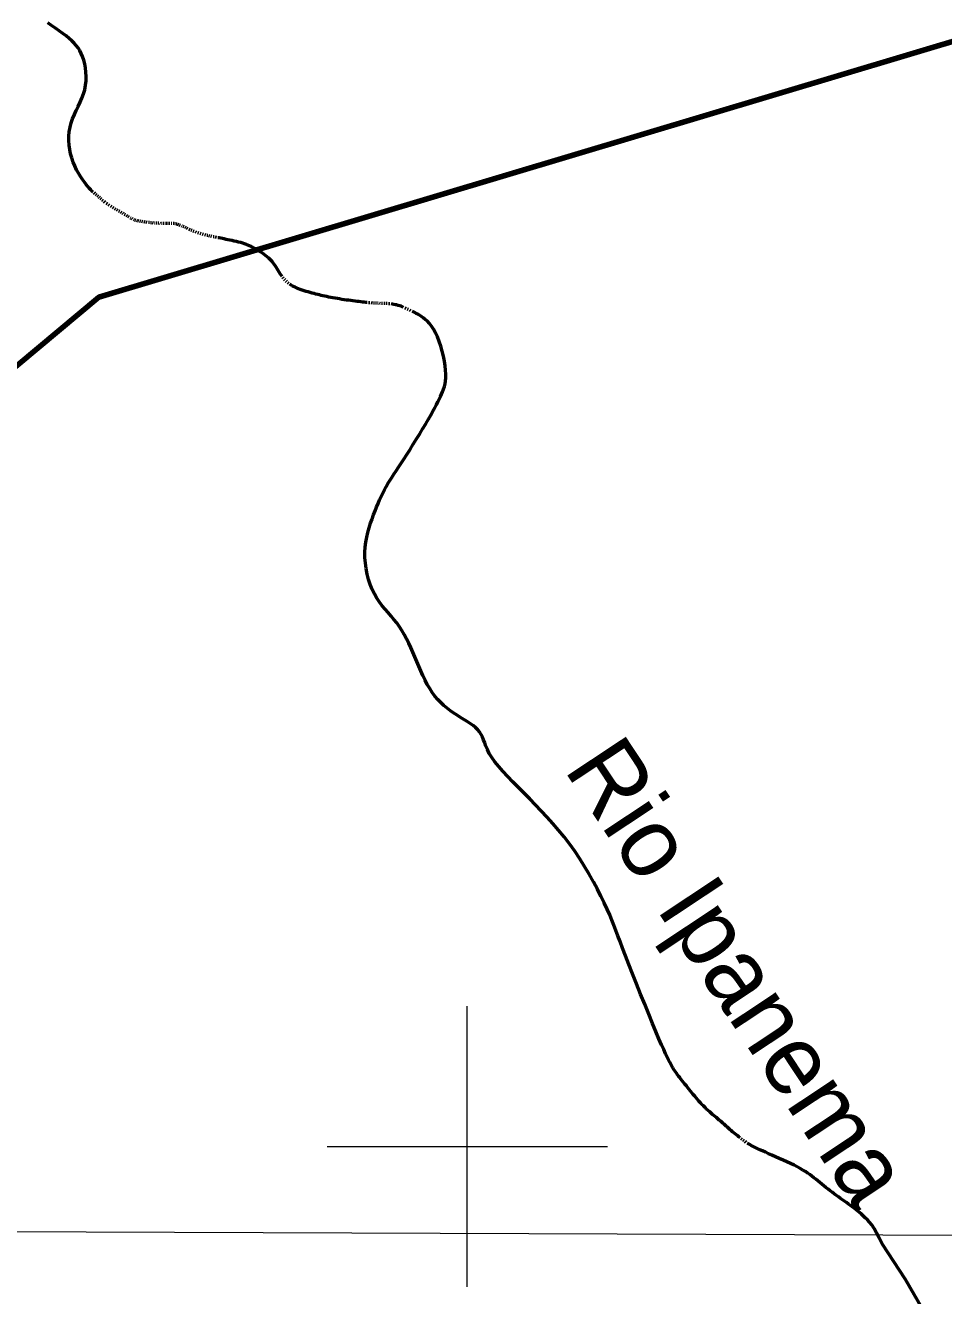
# Model space of a CAD drawing. Extents: x 553962 to 842807, y 8883888 to 9032388.
# Drawn here: x 696848 to 703398, y 8948937 to 8957994 of the extents above; entities that cross this region are included whole.
import ezdxf
from ezdxf.enums import TextEntityAlignment as Align

# ---------------------------------------------------------------- set-up
doc = ezdxf.new("R2010")
doc.units = 0
doc.header["$LTSCALE"] = 200
for name, color, linetype, lineweight in [('1', 7, 'Continuous', 13), ('2', 7, 'Continuous', 13), ('24', 7, 'Continuous', 25), ('9', 7, 'Continuous', 90)]:
    doc.layers.add(name, color=color, linetype=linetype, lineweight=lineweight)
doc.layers.add('49', color=7, linetype='Continuous')

msp = doc.modelspace()

# ---------------------------------------------------------------- linework, layer by layer
at = {"layer": '1'}
msp.add_line((565315.3, 8949866.8), (791497.7, 8949052.2), dxfattribs=at)
at = {"layer": '2'}
for p, q in [((700000, 8949000), (700000, 8951000)), ((699000, 8950000), (701000, 8950000))]:
    msp.add_line(p, q, dxfattribs=at)
at = {"layer": '24', "lineweight": 53}
for p, q in [((697345.6, 8956794), (697338.8, 8956799.6)), ((697357.8, 8956783.8), (697351.9, 8956788.8)), ((697368.8, 8956774), (697363.4, 8956778.9)), ((697379.5, 8956764.3), (697374.1, 8956769.2)), ((697390.7, 8956754.3), (697385, 8956759.3)), ((697403.4, 8956743.6), (697396.8, 8956749)), ((697417.8, 8956732.3), (697410.4, 8956738)), ((697433.1, 8956720.9), (697425.3, 8956726.6)), ((697448.8, 8956709.9), (697441, 8956715.3)), ((697464.3, 8956699.8), (697456.7, 8956704.7)), ((697479.3, 8956690.6), (697471.9, 8956695)), ((697493.9, 8956682.1), (697486.7, 8956686.2)), ((697508.1, 8956674), (697501, 8956678)), ((697521.9, 8956666.1), (697515, 8956670)), ((697535.6, 8956658.2), (697528.8, 8956662.1)), ((697549, 8956650.2), (697542.3, 8956654.2)), ((697562.3, 8956642.3), (697555.7, 8956646.3)), ((697575.7, 8956634.4), (697569, 8956638.4)), ((697588.8, 8956626.7), (697582.3, 8956630.5)), ((697601.5, 8956619.5), (697595.2, 8956623)), ((697613.6, 8956613.2), (697607.7, 8956616.2)), ((697624.7, 8956608.1), (697619.3, 8956610.5)), ((697635.2, 8956604.2), (697630, 8956606)), ((697645.8, 8956601.1), (697640.4, 8956602.6)), ((697657.3, 8956598.6), (697651.4, 8956599.8)), ((697670.7, 8956596.3), (697663.7, 8956597.5)), ((697685.8, 8956594), (697678.1, 8956595.1)), ((697701.9, 8956591.7), (697693.8, 8956592.8)), ((697718.2, 8956589.7), (697710.1, 8956590.7)), ((697733.7, 8956587.9), (697726.1, 8956588.8)), ((697748.3, 8956586.4), (697741.1, 8956587.1)), ((697762.1, 8956585.1), (697755.3, 8956585.7)), ((697775.3, 8956584.2), (697768.8, 8956584.6)), ((697788.1, 8956583.5), (697781.8, 8956583.8)), ((697800.7, 8956583.1), (697794.4, 8956583.3)), ((697812.9, 8956582.8), (697806.8, 8956582.9)), ((697824.9, 8956582.7), (697818.9, 8956582.8)), ((697836.6, 8956582.6), (697830.8, 8956582.7)), ((697848, 8956582.5), (697842.3, 8956582.6)), ((697859, 8956582.4), (697853.5, 8956582.5)), ((697869.5, 8956582.3), (697864.3, 8956582.4)), ((697879.6, 8956582.2), (697874.6, 8956582.3)), ((697894, 8956581.8), (697889.2, 8956582)), ((697908.8, 8956580.5), (697903.7, 8956581.1)), ((697919.3, 8956578.7), (697914, 8956579.7)), ((697930.7, 8956576.1), (697924.9, 8956577.5)), ((697942.6, 8956572.7), (697936.6, 8956574.5)), ((697955, 8956568.4), (697948.8, 8956570.6)), ((697967.8, 8956563.3), (697961.4, 8956565.9)), ((697980.9, 8956557.4), (697974.3, 8956560.4)), ((697994.3, 8956551), (697987.6, 8956554.3)), ((698008.2, 8956544.3), (698001.2, 8956547.7)), ((698022.7, 8956537.6), (698015.4, 8956541)), ((698037.7, 8956530.8), (698030.1, 8956534.2)), ((698053.2, 8956524.3), (698045.4, 8956527.5)), ((698069.3, 8956518.1), (698061.2, 8956521.1)), ((698086, 8956512.4), (698077.6, 8956515.2)), ((698102.9, 8956507.2), (698094.4, 8956509.7)), ((698119.7, 8956502.6), (698111.4, 8956504.8)), ((698135.9, 8956498.6), (698127.9, 8956500.5)), ((698150.9, 8956495.1), (698143.5, 8956496.8)), ((698165.1, 8956492.1), (698158, 8956493.5)), ((698179.3, 8956489.1), (698172.1, 8956490.6)), ((698194.5, 8956486.1), (698186.7, 8956487.6)), ((698211.8, 8956482.6), (698202.9, 8956484.4)), ((698231.6, 8956478.5), (698221.4, 8956480.6)), ((698690.6, 8956189.2), (698684.8, 8956196.3)), ((698702.1, 8956176.5), (698696.3, 8956182.6)), ((698714.2, 8956165.1), (698708, 8956170.8)), ((698727.8, 8956153.9), (698720.8, 8956159.5)), ((699306.4, 8956015.8), (699297.1, 8956016.8)), ((699323.6, 8956014.3), (699315.3, 8956015)), ((699338.8, 8956013.3), (699331.4, 8956013.7)), ((699352.6, 8956012.7), (699345.9, 8956013)), ((699365.2, 8956012.5), (699359, 8956012.6)), ((699377.1, 8956012.3), (699371.2, 8956012.4)), ((699388.8, 8956012.2), (699382.9, 8956012.3)), ((699400.9, 8956012), (699394.7, 8956012.1)), ((699414.3, 8956011.4), (699407.4, 8956011.7)), ((699429.8, 8956010.4), (699421.8, 8956011)), ((699447.7, 8956008.8), (699438.5, 8956009.7)), ((699564.3, 8955975.6), (699555.5, 8955979.7)), ((699581.7, 8955967.5), (699573.1, 8955971.5)), ((699599, 8955959.6), (699590.3, 8955963.6)), ((701961.4, 8950050), (701954.2, 8950055.7)), ((701974.9, 8950039.7), (701968.2, 8950044.7)), ((701989, 8950029.7), (701981.8, 8950034.7))]:
    msp.add_line(p, q, dxfattribs=at)
for points in [[(697236.7, 8957815.1), (697224.9, 8957833.8), (697211.5, 8957851.4), (697196.4, 8957868.2), (697179.4, 8957884.7), (697160.2, 8957901.4), (697138.7, 8957918.7), (697114.9, 8957936.9), (697089.2, 8957955.7), (697062.3, 8957974.8), (697034.9, 8957993.6), (697007.6, 8958011.9)], [(697331.3, 8956805.9), (697323.2, 8956813.3), (697314.3, 8956822.1), (697304.5, 8956832.4), (697293.7, 8956844.7), (697281.9, 8956859.2), (697269, 8956876.1), (697255.3, 8956895.4), (697241.2, 8956916.7), (697227.2, 8956940), (697213.5, 8956965.1), (697200.6, 8956991.7), (697188.9, 8957019.6), (697178.8, 8957048.7), (697170.6, 8957078.7), (697164.4, 8957109.5), (697160.3, 8957140.9), (697158.5, 8957172.5), (697159, 8957204.3), (697161.8, 8957236), (697167.1, 8957267.4), (697175, 8957298.3), (697185.4, 8957328.5), (697197.7, 8957358.2), (697211.2, 8957387.5), (697225.2, 8957416.7), (697239.1, 8957446), (697252, 8957475.4), (697263.2, 8957505.3), (697272.1, 8957535.8), (697278.2, 8957567), (697281.4, 8957598.5), (697282.1, 8957630), (697280.5, 8957661.1), (697276.8, 8957691.2), (697271.4, 8957720), (697264.5, 8957747.1), (697256.3, 8957772.1), (697247.1, 8957794.6), (697236.7, 8957815.1)], [(698678.9, 8956204.2), (698672.8, 8956212.9), (698666.4, 8956222.7), (698659.6, 8956233.6), (698652.4, 8956245.5), (698644.6, 8956258), (698636.4, 8956270.9), (698627.6, 8956284.1), (698618.2, 8956297.2), (698608.1, 8956309.9), (698597.4, 8956322.1), (698586.1, 8956333.4), (698574.2, 8956344.1), (698561.9, 8956353.9), (698549.4, 8956363.1), (698536.9, 8956371.7), (698524.5, 8956379.7), (698512.4, 8956387.2), (698500.7, 8956394.2), (698489.7, 8956400.8), (698479, 8956406.9), (698468.5, 8956412.8), (698458.1, 8956418.2), (698447.4, 8956423.4), (698436.3, 8956428.3), (698424.5, 8956432.9), (698412, 8956437.3), (698398.4, 8956441.5), (698384.1, 8956445.5), (698369.1, 8956449.3), (698353.8, 8956452.9), (698338.3, 8956456.4), (698322.9, 8956459.7), (698307.9, 8956462.8), (698293.3, 8956465.8), (698279.5, 8956468.6), (698266.5, 8956471.3), (698254.2, 8956473.8), (698242.5, 8956476.2), (698231.6, 8956478.5)], [(698752.2, 8956137.3), (698743.4, 8956142.8), (698735.2, 8956148.3)], [(699287.1, 8956017.8), (699276.6, 8956019), (699265.5, 8956020.3), (699253.7, 8956021.7), (699241.2, 8956023.2), (699228.1, 8956024.7), (699214.3, 8956026.3), (699200, 8956028.1), (699185.2, 8956029.9), (699170, 8956031.8), (699154.4, 8956033.8), (699138.5, 8956036), (699122.5, 8956038.3), (699106.3, 8956040.7), (699090.1, 8956043.3), (699073.9, 8956046), (699057.9, 8956048.7), (699042.2, 8956051.5), (699026.9, 8956054.4), (699012.1, 8956057.3), (698997.8, 8956060.2), (698984.3, 8956063.1), (698971.2, 8956066), (698958.5, 8956069), (698946, 8956072), (698933.6, 8956075.2), (698921, 8956078.5), (698908.1, 8956081.9), (698894.8, 8956085.6), (698880.9, 8956089.4), (698866.6, 8956093.5), (698852.1, 8956097.7), (698837.6, 8956102.1), (698823.2, 8956106.7), (698809.4, 8956111.5), (698796.1, 8956116.4), (698783.7, 8956121.4), (698772.2, 8956126.6), (698761.8, 8956131.9), (698752.2, 8956137.3)], [(699546.5, 8955983.8), (699537.3, 8955987.7), (699527.9, 8955991.4), (699518.3, 8955994.8), (699508.4, 8955997.8), (699498.3, 8956000.5), (699488, 8956002.8), (699477.7, 8956004.7), (699467.5, 8956006.4), (699457.4, 8956007.7)], [(699780.5, 8955289.2), (699791.1, 8955309.7), (699800.6, 8955328.8), (699809.3, 8955347), (699817.2, 8955364.7), (699824.6, 8955382.1), (699831.3, 8955399.8), (699837.2, 8955418.2), (699841.9, 8955437.6), (699845.4, 8955458.6), (699847.4, 8955481.6), (699847.7, 8955507), (699846.2, 8955535.2), (699842.7, 8955566.6), (699837.2, 8955600.3), (699830.1, 8955635.5), (699821.4, 8955671.3), (699811.2, 8955706.8), (699799.9, 8955741.1), (699787.5, 8955773.3), (699774.2, 8955802.5), (699760.2, 8955828), (699745.7, 8955850), (699730.8, 8955868.8), (699715.9, 8955884.8), (699701.2, 8955898.2), (699686.8, 8955909.6), (699673.1, 8955919.3), (699660.1, 8955927.5), (699648.2, 8955934.6), (699637.1, 8955940.8), (699626.8, 8955946.3), (699617.1, 8955951.1), (699607.8, 8955955.6)], [(699278.7, 8954120.9), (699273.4, 8954159.9), (699270.6, 8954198.8), (699270.2, 8954237.1), (699272.4, 8954274.3), (699276.9, 8954310.4), (699283.3, 8954345.4), (699291.3, 8954379.3), (699300.5, 8954412.1), (699310.6, 8954443.7), (699321.3, 8954474.3), (699332.1, 8954503.7), (699342.9, 8954532), (699353.6, 8954559.3), (699364.3, 8954585.6), (699375.2, 8954611), (699386.3, 8954635.6), (699397.6, 8954659.4), (699409.3, 8954682.5), (699421.5, 8954704.9), (699434.3, 8954726.9), (699447.7, 8954748.7), (699461.9, 8954770.9), (699477, 8954793.8), (699493.1, 8954818), (699510.4, 8954843.8), (699528.9, 8954871.7), (699548.8, 8954902.1), (699570.1, 8954935.3), (699592.4, 8954970.7), (699615.3, 8955007.6), (699638.3, 8955045.1), (699661.1, 8955082.6), (699683, 8955119.1), (699703.8, 8955154), (699722.8, 8955186.5), (699739.9, 8955216), (699755.1, 8955242.7), (699768.5, 8955267), (699780.5, 8955289.2)], [(699976.1, 8953045.1), (699952.3, 8953059.7), (699928.3, 8953074.9), (699904.2, 8953090.9), (699880.4, 8953107.7), (699857, 8953125.7), (699834.1, 8953144.9), (699811.8, 8953165.5), (699790.4, 8953187.8), (699769.9, 8953211.7), (699750.6, 8953237.6), (699732.5, 8953265.5), (699715.5, 8953295.1), (699699.4, 8953326.2), (699684.1, 8953358.4), (699669.3, 8953391.4), (699654.9, 8953424.8), (699640.7, 8953458.5), (699626.5, 8953491.9), (699612.2, 8953524.9), (699597.7, 8953557.3), (699582.7, 8953589), (699567.2, 8953619.9), (699551.1, 8953649.9), (699534.2, 8953678.8), (699516.5, 8953706.6), (699497.7, 8953733.1), (699477.8, 8953758.4), (699457.2, 8953782.8), (699436.2, 8953806.9), (699415.1, 8953831.2), (699394.3, 8953856.1), (699374.3, 8953882.2), (699355.3, 8953910.1), (699337.8, 8953940.1), (699322, 8953972.8), (699308, 8954007.6), (699296.1, 8954044.2), (699286.3, 8954082.2), (699278.7, 8954120.9)], [(701016.4, 8951651.8), (700998.5, 8951692.1), (700977.8, 8951736.6), (700954.4, 8951784.7), (700928.4, 8951835.6), (700900.1, 8951888.6), (700869.6, 8951943), (700837.1, 8951997.8), (700802.8, 8952052.4), (700766.9, 8952105.9), (700729.6, 8952157.8), (700691, 8952207.9), (700651.4, 8952256.4), (700611, 8952303.5), (700570.1, 8952349.2), (700528.7, 8952393.8), (700487.3, 8952437.2), (700445.8, 8952479.6), (700404.8, 8952521.2), (700364.6, 8952561.8), (700325.9, 8952601.2), (700289.2, 8952639.2), (700255.2, 8952675.8), (700224.5, 8952710.6), (700197.6, 8952743.6), (700175.2, 8952774.6), (700157.5, 8952803.5), (700143.9, 8952830.2), (700133.3, 8952855.1), (700124.7, 8952878.2), (700117, 8952899.6), (700109.4, 8952919.6), (700100.7, 8952938.1), (700089.9, 8952955.5), (700076.3, 8952971.8), (700060.1, 8952987.2), (700041.5, 8953002.1), (700021.1, 8953016.5), (699999.1, 8953030.8), (699976.1, 8953045.1)], [(701583.5, 8950407.2), (701573.5, 8950419.6), (701563.5, 8950432.1), (701553.6, 8950444.4), (701543.7, 8950456.7), (701534.2, 8950468.7), (701524.9, 8950480.3), (701516.1, 8950491.5), (701507.8, 8950502.2), (701500.1, 8950512.3), (701492.9, 8950522), (701486, 8950531.6), (701479.4, 8950541.3), (701472.8, 8950551.4), (701466.1, 8950562.2), (701459.3, 8950573.8), (701452.1, 8950586.6), (701444.4, 8950600.9), (701435.8, 8950617.5), (701426.1, 8950637.4), (701414.8, 8950661.5), (701401.5, 8950690.8), (701385.9, 8950726.3), (701367.7, 8950768.7), (701346.4, 8950819.2), (701321.9, 8950878.1), (701294.9, 8950943.8), (701266.2, 8951014.1), (701236.8, 8951086.9), (701207.5, 8951160.1), (701179.1, 8951231.5), (701152.6, 8951298.9), (701128.9, 8951360.2), (701108.5, 8951413.9), (701090.9, 8951461), (701075.3, 8951502.9), (701060.9, 8951541.4), (701046.8, 8951578), (701032.2, 8951614.2), (701016.4, 8951651.8)], [(701946.4, 8950061.9), (701938.1, 8950068.5), (701929.4, 8950075.4), (701920.4, 8950082.7), (701911.2, 8950090.2), (701901.9, 8950097.8), (701892.6, 8950105.7), (701883.4, 8950113.5), (701874.3, 8950121.4), (701865.5, 8950129.2), (701856.9, 8950137), (701848.4, 8950144.6), (701840.2, 8950152.2), (701832, 8950159.5), (701824.1, 8950166.6), (701816.3, 8950173.5), (701808.6, 8950180.1), (701800.9, 8950186.6), (701793.2, 8950193.1), (701785.4, 8950199.6), (701777.3, 8950206.3), (701768.9, 8950213.4), (701760, 8950220.9), (701750.6, 8950229), (701740.7, 8950237.8), (701730.2, 8950247.2), (701719.3, 8950257.2), (701708.2, 8950267.6), (701697, 8950278.3), (701685.8, 8950289.4), (701674.6, 8950300.8), (701663.7, 8950312.2), (701653.1, 8950323.8), (701642.8, 8950335.4), (701632.7, 8950347.1), (701622.8, 8950358.9), (701612.9, 8950370.8), (701603.2, 8950382.8), (701593.4, 8950395), (701583.5, 8950407.2)], [(702375.5, 8949843.3), (702354.4, 8949854.7), (702331.2, 8949866.5), (702306.2, 8949878.5), (702280.1, 8949890.7), (702253.3, 8949902.8), (702226.3, 8949914.8), (702199.6, 8949926.5), (702173.8, 8949937.8), (702149.4, 8949948.6), (702126.7, 8949958.8), (702105.9, 8949968.3), (702086.8, 8949977.3), (702069.4, 8949985.7), (702053.6, 8949993.5), (702039.4, 8950000.7), (702026.7, 8950007.4), (702015.5, 8950013.6), (702005.6, 8950019.3), (701996.8, 8950024.7)], [(702959.4, 8949306.4), (702939.6, 8949349.7), (702920.8, 8949385.8), (702903, 8949415.8), (702886.1, 8949440.6), (702870, 8949461), (702854.7, 8949478), (702839.9, 8949492.5), (702825.7, 8949505.3), (702812, 8949517.4), (702798.5, 8949528.8), (702785.4, 8949539.8), (702772.4, 8949550.3), (702759.4, 8949560.5), (702746.4, 8949570.5), (702733.2, 8949580.3), (702719.8, 8949590.2), (702706.1, 8949600.1), (702692.1, 8949610.1), (702677.8, 8949620.2), (702663.2, 8949630.5), (702648.6, 8949641), (702633.8, 8949651.6), (702618.8, 8949662.5), (702603.9, 8949673.6), (702589, 8949685), (702574.1, 8949696.6), (702559.2, 8949708.4), (702544.4, 8949720.2), (702529.7, 8949732), (702515.2, 8949743.7), (702500.8, 8949755.3), (702486.6, 8949766.7), (702472.5, 8949777.8), (702458.4, 8949788.8), (702443.8, 8949799.6), (702428.6, 8949810.4), (702412.3, 8949821.2), (702394.7, 8949832.2), (702375.5, 8949843.3)], [(703276.6, 8948792.4), (703126.8, 8949051.7), (702959.4, 8949306.4)]]:
    msp.add_lwpolyline(points, dxfattribs=at)
at = {"layer": '9'}
msp.add_lwpolyline([(691582, 8951218.7), (697371.2, 8956056), (705081.2, 8958366.8), (713138.6, 8969695)], dxfattribs=at)

# ---------------------------------------------------------------- texts
at = {"layer": '49'}
msp.add_text('Rio Ipanema', height=500, rotation=303.53, dxfattribs=at).set_placement((701731.3, 8951111.3), align=Align.CENTER)

doc.saveas('drawing.dxf')
